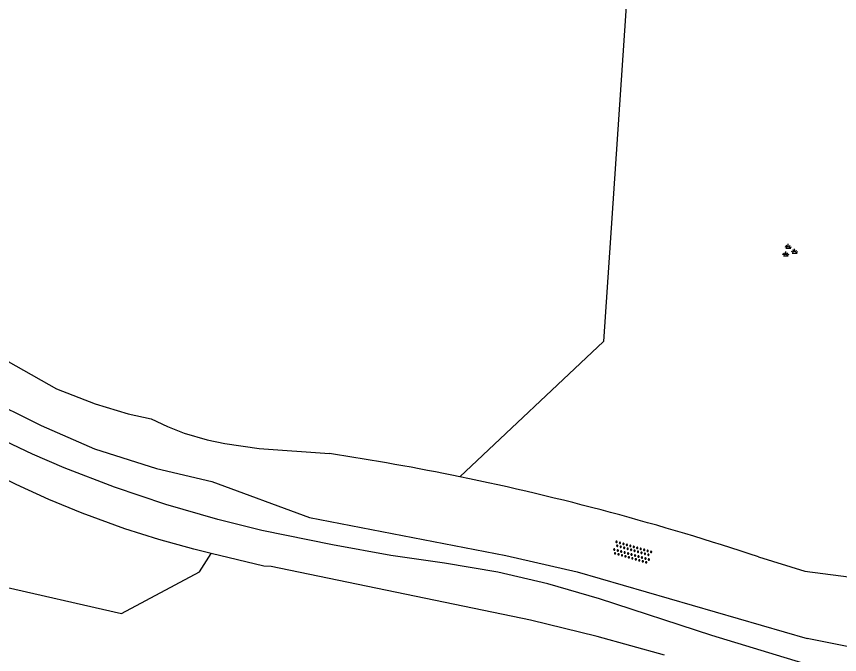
# Model space of a CAD drawing. Extents: x 128999 to 131010, y 395498 to 399007.
# Drawn here: x 130120.73 to 130166.43, y 398384.93 to 398420.36 of the extents above; entities that cross this region are included whole.
import ezdxf

# ---------------------------------------------------------------- set-up
doc = ezdxf.new("R2010")
doc.units = 0
for name, color, linetype in [('gg-knt-onverhard', 7, 'Continuous'), ('gg-kntw-bovenkant insteek waterloop', 7, 'Continuous'), ('gt-grn-groengrens', 7, 'Continuous'), ('gt-symb-groenvak', 7, 'Continuous'), ('gt-symb-overige verharding', 7, 'Continuous')]:
    doc.layers.add(name, color=color, linetype=linetype)

# ---------------------------------------------------------------- blocks, each defined once
blk = doc.blocks.new('gt0-OVH')
at = {"layer": 'gt-symb-overige verharding'}
for points in [[(-0.972, 0.298), (-0.967, 0.308), (-0.965, 0.319), (-0.966, 0.33), (-0.971, 0.34), (-0.978, 0.348), (-0.988, 0.353), (-0.999, 0.355), (-1.01, 0.354), (-1.02, 0.349), (-1.028, 0.342), (-1.033, 0.332), (-1.035, 0.321), (-1.034, 0.31), (-1.029, 0.3), (-1.022, 0.292), (-1.012, 0.287), (-1.001, 0.285), (-0.99, 0.286), (-0.98, 0.291)], [(-0.872, 0.106), (-0.867, 0.116), (-0.865, 0.126), (-0.866, 0.137), (-0.871, 0.147), (-0.878, 0.156), (-0.888, 0.161), (-0.899, 0.163), (-0.91, 0.162), (-0.92, 0.157), (-0.928, 0.15), (-0.933, 0.14), (-0.935, 0.129), (-0.934, 0.118), (-0.929, 0.108), (-0.922, 0.1), (-0.912, 0.095), (-0.901, 0.092), (-0.89, 0.094), (-0.88, 0.098)], [(-0.772, 0.298), (-0.767, 0.308), (-0.765, 0.319), (-0.766, 0.33), (-0.771, 0.34), (-0.778, 0.348), (-0.788, 0.353), (-0.799, 0.355), (-0.81, 0.354), (-0.82, 0.349), (-0.828, 0.342), (-0.833, 0.332), (-0.835, 0.321), (-0.834, 0.31), (-0.829, 0.3), (-0.822, 0.292), (-0.812, 0.287), (-0.801, 0.285), (-0.79, 0.286), (-0.78, 0.291)], [(-0.672, 0.106), (-0.667, 0.116), (-0.665, 0.126), (-0.666, 0.137), (-0.671, 0.147), (-0.678, 0.156), (-0.688, 0.161), (-0.699, 0.163), (-0.71, 0.162), (-0.72, 0.157), (-0.728, 0.15), (-0.733, 0.14), (-0.735, 0.129), (-0.734, 0.118), (-0.729, 0.108), (-0.722, 0.1), (-0.712, 0.095), (-0.701, 0.092), (-0.69, 0.094), (-0.68, 0.098)], [(-0.572, 0.298), (-0.567, 0.308), (-0.565, 0.319), (-0.566, 0.33), (-0.571, 0.34), (-0.578, 0.348), (-0.588, 0.353), (-0.599, 0.355), (-0.61, 0.354), (-0.62, 0.349), (-0.628, 0.342), (-0.633, 0.332), (-0.635, 0.321), (-0.634, 0.31), (-0.629, 0.3), (-0.622, 0.292), (-0.612, 0.287), (-0.601, 0.285), (-0.59, 0.286), (-0.58, 0.291)], [(-0.472, 0.106), (-0.467, 0.116), (-0.465, 0.126), (-0.466, 0.137), (-0.471, 0.147), (-0.478, 0.156), (-0.488, 0.161), (-0.499, 0.163), (-0.51, 0.162), (-0.52, 0.157), (-0.528, 0.15), (-0.533, 0.14), (-0.535, 0.129), (-0.534, 0.118), (-0.529, 0.108), (-0.522, 0.1), (-0.512, 0.095), (-0.501, 0.092), (-0.49, 0.094), (-0.48, 0.098)], [(-0.372, 0.298), (-0.367, 0.308), (-0.365, 0.319), (-0.366, 0.33), (-0.371, 0.34), (-0.378, 0.348), (-0.388, 0.353), (-0.399, 0.355), (-0.41, 0.354), (-0.42, 0.349), (-0.428, 0.342), (-0.433, 0.332), (-0.435, 0.321), (-0.434, 0.31), (-0.429, 0.3), (-0.422, 0.292), (-0.412, 0.287), (-0.401, 0.285), (-0.39, 0.286), (-0.38, 0.291)], [(-0.272, 0.106), (-0.267, 0.116), (-0.265, 0.126), (-0.266, 0.137), (-0.271, 0.147), (-0.278, 0.156), (-0.288, 0.161), (-0.299, 0.163), (-0.31, 0.162), (-0.32, 0.157), (-0.328, 0.15), (-0.333, 0.14), (-0.335, 0.129), (-0.334, 0.118), (-0.329, 0.108), (-0.322, 0.1), (-0.312, 0.095), (-0.301, 0.092), (-0.29, 0.094), (-0.28, 0.098)], [(-0.172, 0.298), (-0.167, 0.308), (-0.165, 0.319), (-0.166, 0.33), (-0.171, 0.34), (-0.178, 0.348), (-0.188, 0.353), (-0.199, 0.355), (-0.21, 0.354), (-0.22, 0.349), (-0.228, 0.342), (-0.233, 0.332), (-0.235, 0.321), (-0.234, 0.31), (-0.229, 0.3), (-0.222, 0.292), (-0.212, 0.287), (-0.201, 0.285), (-0.19, 0.286), (-0.18, 0.291)], [(-0.072, 0.106), (-0.067, 0.116), (-0.065, 0.126), (-0.066, 0.137), (-0.071, 0.147), (-0.078, 0.156), (-0.088, 0.161), (-0.099, 0.163), (-0.11, 0.162), (-0.12, 0.157), (-0.128, 0.15), (-0.133, 0.14), (-0.135, 0.129), (-0.134, 0.118), (-0.129, 0.108), (-0.122, 0.1), (-0.112, 0.095), (-0.101, 0.092), (-0.09, 0.094), (-0.08, 0.098)], [(0.028, 0.298), (0.033, 0.308), (0.035, 0.319), (0.034, 0.33), (0.029, 0.34), (0.022, 0.348), (0.012, 0.353), (0.001, 0.355), (-0.01, 0.354), (-0.02, 0.349), (-0.028, 0.342), (-0.033, 0.332), (-0.035, 0.321), (-0.034, 0.31), (-0.029, 0.3), (-0.022, 0.292), (-0.012, 0.287), (-0.001, 0.285), (0.01, 0.286), (0.02, 0.291)], [(0.128, 0.106), (0.133, 0.116), (0.135, 0.126), (0.134, 0.137), (0.129, 0.147), (0.122, 0.156), (0.112, 0.161), (0.101, 0.163), (0.09, 0.162), (0.08, 0.157), (0.072, 0.15), (0.067, 0.14), (0.065, 0.129), (0.066, 0.118), (0.071, 0.108), (0.078, 0.1), (0.088, 0.095), (0.099, 0.092), (0.11, 0.094), (0.12, 0.098)], [(0.228, 0.298), (0.233, 0.308), (0.235, 0.319), (0.234, 0.33), (0.229, 0.34), (0.222, 0.348), (0.212, 0.353), (0.201, 0.355), (0.19, 0.354), (0.18, 0.349), (0.172, 0.342), (0.167, 0.332), (0.165, 0.321), (0.166, 0.31), (0.171, 0.3), (0.178, 0.292), (0.188, 0.287), (0.199, 0.285), (0.21, 0.286), (0.22, 0.291)], [(0.328, 0.106), (0.333, 0.116), (0.335, 0.126), (0.334, 0.137), (0.329, 0.147), (0.322, 0.156), (0.312, 0.161), (0.301, 0.163), (0.29, 0.162), (0.28, 0.157), (0.272, 0.15), (0.267, 0.14), (0.265, 0.129), (0.266, 0.118), (0.271, 0.108), (0.278, 0.1), (0.288, 0.095), (0.299, 0.092), (0.31, 0.094), (0.32, 0.098)], [(0.428, 0.298), (0.433, 0.308), (0.435, 0.319), (0.434, 0.33), (0.429, 0.34), (0.422, 0.348), (0.412, 0.353), (0.401, 0.355), (0.39, 0.354), (0.38, 0.349), (0.372, 0.342), (0.367, 0.332), (0.365, 0.321), (0.366, 0.31), (0.371, 0.3), (0.378, 0.292), (0.388, 0.287), (0.399, 0.285), (0.41, 0.286), (0.42, 0.291)], [(0.528, 0.106), (0.533, 0.116), (0.535, 0.126), (0.534, 0.137), (0.529, 0.147), (0.522, 0.156), (0.512, 0.161), (0.501, 0.163), (0.49, 0.162), (0.48, 0.157), (0.472, 0.15), (0.467, 0.14), (0.465, 0.129), (0.466, 0.118), (0.471, 0.108), (0.478, 0.1), (0.488, 0.095), (0.499, 0.092), (0.51, 0.094), (0.52, 0.098)], [(0.628, 0.298), (0.633, 0.308), (0.635, 0.319), (0.634, 0.33), (0.629, 0.34), (0.622, 0.348), (0.612, 0.353), (0.601, 0.355), (0.59, 0.354), (0.58, 0.349), (0.572, 0.342), (0.567, 0.332), (0.565, 0.321), (0.566, 0.31), (0.571, 0.3), (0.578, 0.292), (0.588, 0.287), (0.599, 0.285), (0.61, 0.286), (0.62, 0.291)], [(0.728, 0.106), (0.733, 0.116), (0.735, 0.126), (0.734, 0.137), (0.729, 0.147), (0.722, 0.156), (0.712, 0.161), (0.701, 0.163), (0.69, 0.162), (0.68, 0.157), (0.672, 0.15), (0.667, 0.14), (0.665, 0.129), (0.666, 0.118), (0.671, 0.108), (0.678, 0.1), (0.688, 0.095), (0.699, 0.092), (0.71, 0.094), (0.72, 0.098)], [(0.828, 0.298), (0.833, 0.308), (0.835, 0.319), (0.834, 0.33), (0.829, 0.34), (0.822, 0.348), (0.812, 0.353), (0.801, 0.355), (0.79, 0.354), (0.78, 0.349), (0.772, 0.342), (0.767, 0.332), (0.765, 0.321), (0.766, 0.31), (0.771, 0.3), (0.778, 0.292), (0.788, 0.287), (0.799, 0.285), (0.81, 0.286), (0.82, 0.291)], [(0.928, 0.106), (0.933, 0.116), (0.935, 0.126), (0.934, 0.137), (0.929, 0.147), (0.922, 0.156), (0.912, 0.161), (0.901, 0.163), (0.89, 0.162), (0.88, 0.157), (0.872, 0.15), (0.867, 0.14), (0.865, 0.129), (0.866, 0.118), (0.871, 0.108), (0.878, 0.1), (0.888, 0.095), (0.899, 0.092), (0.91, 0.094), (0.92, 0.098)], [(1.028, 0.298), (1.033, 0.308), (1.035, 0.319), (1.034, 0.33), (1.029, 0.34), (1.022, 0.348), (1.012, 0.353), (1.001, 0.355), (0.99, 0.354), (0.98, 0.349), (0.972, 0.342), (0.967, 0.332), (0.965, 0.321), (0.966, 0.31), (0.971, 0.3), (0.978, 0.292), (0.988, 0.287), (0.999, 0.285), (1.01, 0.286), (1.02, 0.291)], [(-0.972, -0.142), (-0.967, -0.132), (-0.965, -0.121), (-0.966, -0.11), (-0.971, -0.1), (-0.978, -0.092), (-0.988, -0.087), (-0.999, -0.085), (-1.01, -0.086), (-1.02, -0.091), (-1.028, -0.098), (-1.033, -0.108), (-1.035, -0.119), (-1.034, -0.13), (-1.029, -0.14), (-1.022, -0.148), (-1.012, -0.153), (-1.001, -0.155), (-0.99, -0.154), (-0.98, -0.149)], [(-0.872, -0.334), (-0.867, -0.324), (-0.865, -0.314), (-0.866, -0.303), (-0.871, -0.293), (-0.878, -0.284), (-0.888, -0.279), (-0.899, -0.277), (-0.91, -0.278), (-0.92, -0.283), (-0.928, -0.29), (-0.933, -0.3), (-0.935, -0.311), (-0.934, -0.322), (-0.929, -0.332), (-0.922, -0.34), (-0.912, -0.345), (-0.901, -0.348), (-0.89, -0.346), (-0.88, -0.342)], [(-0.772, -0.142), (-0.767, -0.132), (-0.765, -0.121), (-0.766, -0.11), (-0.771, -0.1), (-0.778, -0.092), (-0.788, -0.087), (-0.799, -0.085), (-0.81, -0.086), (-0.82, -0.091), (-0.828, -0.098), (-0.833, -0.108), (-0.835, -0.119), (-0.834, -0.13), (-0.829, -0.14), (-0.822, -0.148), (-0.812, -0.153), (-0.801, -0.155), (-0.79, -0.154), (-0.78, -0.149)], [(-0.672, -0.334), (-0.667, -0.324), (-0.665, -0.314), (-0.666, -0.303), (-0.671, -0.293), (-0.678, -0.284), (-0.688, -0.279), (-0.699, -0.277), (-0.71, -0.278), (-0.72, -0.283), (-0.728, -0.29), (-0.733, -0.3), (-0.735, -0.311), (-0.734, -0.322), (-0.729, -0.332), (-0.722, -0.34), (-0.712, -0.345), (-0.701, -0.348), (-0.69, -0.346), (-0.68, -0.342)], [(-0.572, -0.142), (-0.567, -0.132), (-0.565, -0.121), (-0.566, -0.11), (-0.571, -0.1), (-0.578, -0.092), (-0.588, -0.087), (-0.599, -0.085), (-0.61, -0.086), (-0.62, -0.091), (-0.628, -0.098), (-0.633, -0.108), (-0.635, -0.119), (-0.634, -0.13), (-0.629, -0.14), (-0.622, -0.148), (-0.612, -0.153), (-0.601, -0.155), (-0.59, -0.154), (-0.58, -0.149)], [(-0.472, -0.334), (-0.467, -0.324), (-0.465, -0.314), (-0.466, -0.303), (-0.471, -0.293), (-0.478, -0.284), (-0.488, -0.279), (-0.499, -0.277), (-0.51, -0.278), (-0.52, -0.283), (-0.528, -0.29), (-0.533, -0.3), (-0.535, -0.311), (-0.534, -0.322), (-0.529, -0.332), (-0.522, -0.34), (-0.512, -0.345), (-0.501, -0.348), (-0.49, -0.346), (-0.48, -0.342)], [(-0.372, -0.142), (-0.367, -0.132), (-0.365, -0.121), (-0.366, -0.11), (-0.371, -0.1), (-0.378, -0.092), (-0.388, -0.087), (-0.399, -0.085), (-0.41, -0.086), (-0.42, -0.091), (-0.428, -0.098), (-0.433, -0.108), (-0.435, -0.119), (-0.434, -0.13), (-0.429, -0.14), (-0.422, -0.148), (-0.412, -0.153), (-0.401, -0.155), (-0.39, -0.154), (-0.38, -0.149)], [(-0.272, -0.334), (-0.267, -0.324), (-0.265, -0.314), (-0.266, -0.303), (-0.271, -0.293), (-0.278, -0.284), (-0.288, -0.279), (-0.299, -0.277), (-0.31, -0.278), (-0.32, -0.283), (-0.328, -0.29), (-0.333, -0.3), (-0.335, -0.311), (-0.334, -0.322), (-0.329, -0.332), (-0.322, -0.34), (-0.312, -0.345), (-0.301, -0.348), (-0.29, -0.346), (-0.28, -0.342)], [(-0.172, -0.142), (-0.167, -0.132), (-0.165, -0.121), (-0.166, -0.11), (-0.171, -0.1), (-0.178, -0.092), (-0.188, -0.087), (-0.199, -0.085), (-0.21, -0.086), (-0.22, -0.091), (-0.228, -0.098), (-0.233, -0.108), (-0.235, -0.119), (-0.234, -0.13), (-0.229, -0.14), (-0.222, -0.148), (-0.212, -0.153), (-0.201, -0.155), (-0.19, -0.154), (-0.18, -0.149)], [(-0.072, -0.334), (-0.067, -0.324), (-0.065, -0.314), (-0.066, -0.303), (-0.071, -0.293), (-0.078, -0.284), (-0.088, -0.279), (-0.099, -0.277), (-0.11, -0.278), (-0.12, -0.283), (-0.128, -0.29), (-0.133, -0.3), (-0.135, -0.311), (-0.134, -0.322), (-0.129, -0.332), (-0.122, -0.34), (-0.112, -0.345), (-0.101, -0.348), (-0.09, -0.346), (-0.08, -0.342)], [(0.028, -0.142), (0.033, -0.132), (0.035, -0.121), (0.034, -0.11), (0.029, -0.1), (0.022, -0.092), (0.012, -0.087), (0.001, -0.085), (-0.01, -0.086), (-0.02, -0.091), (-0.028, -0.098), (-0.033, -0.108), (-0.035, -0.119), (-0.034, -0.13), (-0.029, -0.14), (-0.022, -0.148), (-0.012, -0.153), (-0.001, -0.155), (0.01, -0.154), (0.02, -0.149)], [(0.128, -0.334), (0.133, -0.324), (0.135, -0.314), (0.134, -0.303), (0.129, -0.293), (0.122, -0.284), (0.112, -0.279), (0.101, -0.277), (0.09, -0.278), (0.08, -0.283), (0.072, -0.29), (0.067, -0.3), (0.065, -0.311), (0.066, -0.322), (0.071, -0.332), (0.078, -0.34), (0.088, -0.345), (0.099, -0.348), (0.11, -0.346), (0.12, -0.342)], [(0.228, -0.142), (0.233, -0.132), (0.235, -0.121), (0.234, -0.11), (0.229, -0.1), (0.222, -0.092), (0.212, -0.087), (0.201, -0.085), (0.19, -0.086), (0.18, -0.091), (0.172, -0.098), (0.167, -0.108), (0.165, -0.119), (0.166, -0.13), (0.171, -0.14), (0.178, -0.148), (0.188, -0.153), (0.199, -0.155), (0.21, -0.154), (0.22, -0.149)], [(0.328, -0.334), (0.333, -0.324), (0.335, -0.314), (0.334, -0.303), (0.329, -0.293), (0.322, -0.284), (0.312, -0.279), (0.301, -0.277), (0.29, -0.278), (0.28, -0.283), (0.272, -0.29), (0.267, -0.3), (0.265, -0.311), (0.266, -0.322), (0.271, -0.332), (0.278, -0.34), (0.288, -0.345), (0.299, -0.348), (0.31, -0.346), (0.32, -0.342)], [(0.428, -0.142), (0.433, -0.132), (0.435, -0.121), (0.434, -0.11), (0.429, -0.1), (0.422, -0.092), (0.412, -0.087), (0.401, -0.085), (0.39, -0.086), (0.38, -0.091), (0.372, -0.098), (0.367, -0.108), (0.365, -0.119), (0.366, -0.13), (0.371, -0.14), (0.378, -0.148), (0.388, -0.153), (0.399, -0.155), (0.41, -0.154), (0.42, -0.149)], [(0.528, -0.334), (0.533, -0.324), (0.535, -0.314), (0.534, -0.303), (0.529, -0.293), (0.522, -0.284), (0.512, -0.279), (0.501, -0.277), (0.49, -0.278), (0.48, -0.283), (0.472, -0.29), (0.467, -0.3), (0.465, -0.311), (0.466, -0.322), (0.471, -0.332), (0.478, -0.34), (0.488, -0.345), (0.499, -0.348), (0.51, -0.346), (0.52, -0.342)], [(0.628, -0.142), (0.633, -0.132), (0.635, -0.121), (0.634, -0.11), (0.629, -0.1), (0.622, -0.092), (0.612, -0.087), (0.601, -0.085), (0.59, -0.086), (0.58, -0.091), (0.572, -0.098), (0.567, -0.108), (0.565, -0.119), (0.566, -0.13), (0.571, -0.14), (0.578, -0.148), (0.588, -0.153), (0.599, -0.155), (0.61, -0.154), (0.62, -0.149)], [(0.728, -0.334), (0.733, -0.324), (0.735, -0.314), (0.734, -0.303), (0.729, -0.293), (0.722, -0.284), (0.712, -0.279), (0.701, -0.277), (0.69, -0.278), (0.68, -0.283), (0.672, -0.29), (0.667, -0.3), (0.665, -0.311), (0.666, -0.322), (0.671, -0.332), (0.678, -0.34), (0.688, -0.345), (0.699, -0.348), (0.71, -0.346), (0.72, -0.342)], [(0.828, -0.142), (0.833, -0.132), (0.835, -0.121), (0.834, -0.11), (0.829, -0.1), (0.822, -0.092), (0.812, -0.087), (0.801, -0.085), (0.79, -0.086), (0.78, -0.091), (0.772, -0.098), (0.767, -0.108), (0.765, -0.119), (0.766, -0.13), (0.771, -0.14), (0.778, -0.148), (0.788, -0.153), (0.799, -0.155), (0.81, -0.154), (0.82, -0.149)], [(0.928, -0.334), (0.933, -0.324), (0.935, -0.314), (0.934, -0.303), (0.929, -0.293), (0.922, -0.284), (0.912, -0.279), (0.901, -0.277), (0.89, -0.278), (0.88, -0.283), (0.872, -0.29), (0.867, -0.3), (0.865, -0.311), (0.866, -0.322), (0.871, -0.332), (0.878, -0.34), (0.888, -0.345), (0.899, -0.348), (0.91, -0.346), (0.92, -0.342)], [(1.028, -0.142), (1.033, -0.132), (1.035, -0.121), (1.034, -0.11), (1.029, -0.1), (1.022, -0.092), (1.012, -0.087), (1.001, -0.085), (0.99, -0.086), (0.98, -0.091), (0.972, -0.098), (0.967, -0.108), (0.965, -0.119), (0.966, -0.13), (0.971, -0.14), (0.978, -0.148), (0.988, -0.153), (0.999, -0.155), (1.01, -0.154), (1.02, -0.149)]]:
    blk.add_lwpolyline(points, close=True, dxfattribs=at)
blk = doc.blocks.new('gt0-GRVAK')
at = {"layer": 'gt-symb-groenvak'}
for p, q in [((-0.11, 0.189), (-0.228, 0.24)), ((-0.182, 0.153), (0.088, 0.153)), ((-0.091, 0.211), (-0.156, 0.322)), ((-0.047, 0.214), (-0.047, 0.393)), ((-0.004, 0.211), (0.061, 0.322)), ((0.015, 0.189), (0.133, 0.24)), ((0.262, -0.052), (0.197, 0.059)), ((0.305, -0.049), (0.305, 0.13)), ((0.349, -0.052), (0.414, 0.059)), ((-0.245, -0.228), (-0.363, -0.177)), ((-0.318, -0.264), (-0.047, -0.264)), ((-0.226, -0.206), (-0.291, -0.095)), ((-0.183, -0.203), (-0.183, -0.024)), ((-0.139, -0.206), (-0.074, -0.095)), ((-0.12, -0.228), (-0.002, -0.177)), ((0.243, -0.074), (0.125, -0.023)), ((0.17, -0.11), (0.441, -0.11)), ((0.368, -0.074), (0.486, -0.023))]:
    blk.add_line(p, q, dxfattribs=at)

msp = doc.modelspace()

# ---------------------------------------------------------------- linework, layer by layer
at = {"layer": 'gg-knt-onverhard'}
for p, q in [((130161.93, 398390.35), (130164.502, 398389.549)), ((130164.502, 398389.549), (130169.751, 398388.881)), ((130168.947, 398384.955), (130164.641, 398385.819))]:
    msp.add_line(p, q, dxfattribs=at)
for points in [[(129937.424, 398497.774), (129948.73, 398491.547), (129959.686, 398485.167), (129968.11, 398482.017), (129976.533, 398478.388), (130008.472, 398466.226), (130034.764, 398451.824), (130056.084, 398439.872), (130063.071, 398435.9), (130090.743, 398418.727), (130117.013, 398403.028), (130122.956, 398399.691), (130125.101, 398398.842), (130126.92, 398398.295), (130128.214, 398398.016), (130129.121, 398397.588), (130130.048, 398397.218), (130131.319, 398396.848), (130132.298, 398396.65), (130134.208, 398396.37), (130138.104, 398396.088)], [(130008.229, 398463.4), (130052.134, 398439.179), (130060.354, 398434.86), (130066.347, 398431.014), (130071.38, 398426.955), (130087.817, 398417.245), (130091.996, 398415.021), (130100.086, 398410.015), (130106.305, 398406.285), (130112.141, 398402.993), (130115.891, 398400.905), (130118.805, 398399.266), (130122.099, 398397.648), (130125.06, 398396.354), (130128.495, 398395.262), (130131.569, 398394.533), (130137, 398392.53)], [(130137, 398392.53), (130147.91, 398390.43), (130151.87, 398389.51), (130164.641, 398385.819)]]:
    msp.add_lwpolyline(points, dxfattribs=at)
for centre, radius, start, end in [((130116.611, 398254.691), 143.021, 78.40794, 81.35695), ((130116.541, 398254.193), 143.523, 71.5639, 78.42061)]:
    msp.add_arc(centre, radius, start, end, dxfattribs=at)
at = {"layer": 'gg-kntw-bovenkant insteek waterloop'}
for points in [[(130164.249, 398382.886), (130164.814, 398384.308), (130159.342, 398385.976), (130153.102, 398388.012), (130150.226, 398388.857), (130147.45, 398389.494), (130144.493, 398390.001), (130141.516, 398390.423), (130138.28, 398391.01), (130134.361, 398391.813), (130131.9, 398392.419), (130129.016, 398393.253), (130126.17, 398394.215), (130123.371, 398395.302), (130121.625, 398396.055), (130118.909, 398397.329), (130114.466, 398399.631), (130111.473, 398401.285), (130107.139, 398403.778), (130098.559, 398408.914), (130076.402, 398422.353), (130034.589, 398446.989), (130007.945, 398462.194)], [(130131.547, 398390.543), (130130.569, 398390.784), (130128.641, 398391.315), (130126.735, 398391.908), (130124.375, 398392.77), (130122.532, 398393.542), (130120.713, 398394.376), (130118.021, 398395.719), (130112.811, 398398.54), (130108.46, 398401.009), (130106.797, 398401.978)], [(130156.712, 398384.896), (130152.976, 398385.919), (130149.276, 398386.827), (130134.871, 398389.817), (130134.461, 398389.825), (130131.547, 398390.543)]]:
    msp.add_lwpolyline(points, dxfattribs=at)
at = {"layer": 'gt-grn-groengrens'}
for points in [[(130154.824, 398424.527), (130153.327, 398402.315), (130145.35, 398394.795)], [(130104.707, 398397.496), (130105.86, 398395.393), (130113.938, 398390.95), (130119.558, 398388.8), (130126.555, 398387.205), (130130.887, 398389.513), (130131.547, 398390.543)]]:
    msp.add_lwpolyline(points, dxfattribs=at)

# ---------------------------------------------------------------- block references
at = {"layer": 'gt-symb-groenvak'}
msp.add_blockref('gt0-GRVAK', (130163.634, 398407.334), dxfattribs=at)
at = {"layer": 'gt-symb-overige verharding', "rotation": -16.13420459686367}
msp.add_blockref('gt0-OVH', (130154.919, 398390.596), dxfattribs=at)

doc.saveas('drawing.dxf')
